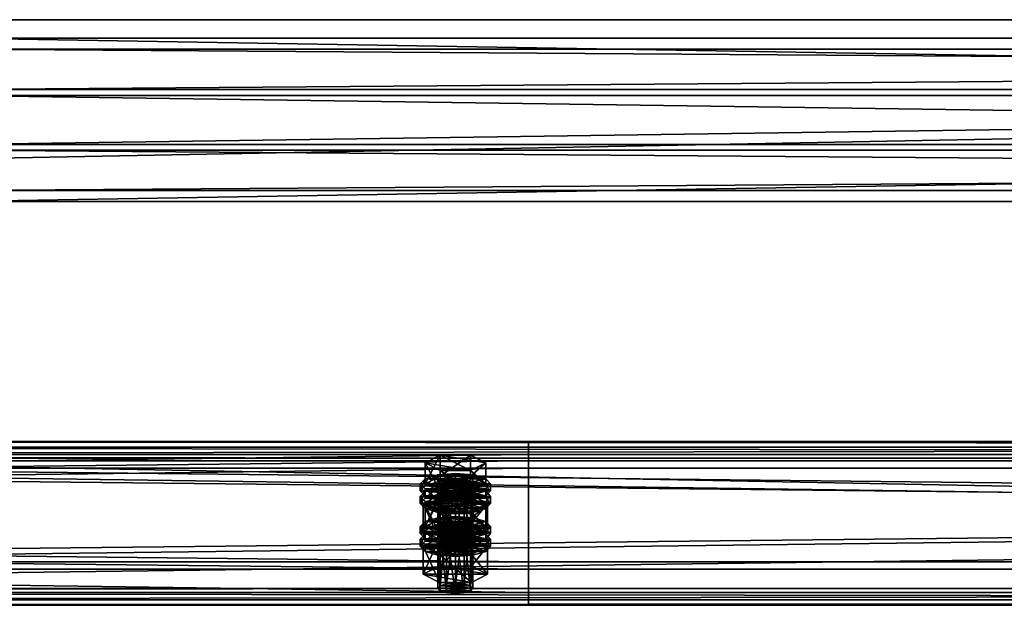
# Model space of a CAD drawing. Header units: millimetres. Extents: x 60485 to 71303, y 100 to 16900.
# Tile 299 of 656: x 68526 to 68863, y 100 to 300. Entities that reach past the tile are written whole.
import ezdxf

# ---------------------------------------------------------------- set-up
doc = ezdxf.new("R2010")
doc.units = ezdxf.units.MM
for name, color, linetype in [('1', 7, 'Continuous'), ('13', 7, 'Continuous'), ('4', 7, 'Continuous'), ('9', 7, 'Continuous')]:
    doc.layers.add(name, color=color, linetype=linetype)

msp = doc.modelspace()

# ---------------------------------------------------------------- meshes
at = {"layer": '1', "color": 7}
mesh = msp.add_polyface(dxfattribs=at)
corners = [(70999.99, 100, 2950), (70999.99, 100, 0), (60499.99, 100, 0), (60499.99, 100, 2950), (70999.99, 300, 0), (60499.99, 300, 0), (70999.99, 300, 2950), (60499.99, 300, 2950)]
mesh.append_faces([[corners[k] for k in face] for face in [(0, 2, 3, 3), (1, 5, 2, 2), (4, 7, 5, 5), (6, 3, 7, 7), (1, 6, 4, 4), (3, 5, 7, 7)]], dxfattribs={"vtx0": -1, "color": 7})
mesh.append_faces([[corners[k] for k in face] for face in [(0, 1, 2, 2), (1, 4, 5, 5), (4, 6, 7, 7), (6, 0, 3, 3), (1, 0, 6, 6), (3, 2, 5, 5)]], dxfattribs={"vtx2": -1, "vtx3": -1, "color": 7})
at = {"layer": '13', "color": 7}
mesh = msp.add_polyface(dxfattribs=at)
corners = [(68672, 121.97, 3044.26), (68675, 143.24, 3049.93), (68672, 143, 3050.7), (68669.8, 140.61, 3058.53), (68675, 139.73, 3061.4), (68672, 139.96, 3060.63), (68678, 139.96, 3060.63), (68669, 141.48, 3055.67), (68681, 141.48, 3055.67), (68669.8, 142.36, 3052.8), (68680.2, 142.36, 3052.8), (68678, 143, 3050.7), (68664.61, 141.48, 3055.67), (68669.8, 144.12, 3047.06), (68669.8, 151.29, 3049.25), (68664.61, 148.66, 3057.86), (68680.2, 151.29, 3049.25), (68680.2, 138.85, 3064.27), (68669.8, 138.85, 3064.27), (68669.8, 146.02, 3066.47), (68685.39, 141.48, 3055.67), (68680.2, 146.02, 3066.47), (68663, 139.09, 3054.93), (68664.61, 140.85, 3049.2), (68664.61, 143.24, 3049.93), (68663, 141.48, 3055.67), (68669, 142.13, 3045), (68669, 144.52, 3045.73), (68675, 142.6, 3043.46), (68675, 144.99, 3044.19), (68675, 135.58, 3066.41), (68669, 138.44, 3065.6), (68675, 137.97, 3067.14), (68669, 136.05, 3064.87), (68664.61, 137.34, 3060.67), (68664.61, 139.73, 3061.4), (68681, 142.13, 3045), (68685.39, 140.85, 3049.2), (68687, 139.09, 3054.93), (68685.39, 137.34, 3060.67), (68681, 138.44, 3065.6), (68685.39, 139.73, 3061.4), (68687, 141.48, 3055.67), (68685.39, 143.24, 3049.93), (68681, 144.52, 3045.73), (68664.61, 136.55, 3047.88), (68669, 137.83, 3043.68), (68669, 140.22, 3044.41), (68664.61, 138.94, 3048.61), (68675, 138.3, 3042.14), (68675, 140.69, 3042.87), (68687, 137.18, 3054.35), (68663, 137.18, 3054.35), (68685.39, 138.94, 3048.61)]
mesh.append_faces([[corners[k] for k in face] for face in [(0, 1, 2, 2), (3, 4, 5, 5), (11, 2, 1, 1), (12, 14, 15, 15), (13, 16, 14, 14), (18, 15, 19, 19), (17, 12, 18, 18), (15, 21, 19, 19), (22, 24, 25, 25), (23, 27, 24, 24), (26, 29, 27, 27), (30, 31, 32, 32), (33, 35, 31, 31), (34, 25, 35, 35), (26, 36, 28, 28), (31, 40, 32, 32), (44, 27, 29, 29), (45, 47, 48, 48), (46, 50, 47, 47)]], dxfattribs={"vtx0": -1, "color": 7})
mesh.append_faces([[corners[k] for k in face] for face in [(6, 3, 7, 7), (8, 7, 9, 9), (10, 9, 2, 2), (20, 13, 12, 12), (21, 15, 14, 14), (37, 26, 23, 23), (38, 23, 22, 22), (39, 22, 34, 34), (40, 31, 35, 35), (41, 35, 25, 25), (42, 25, 24, 24), (43, 24, 27, 27), (51, 52, 48, 48), (53, 48, 47, 47)]], dxfattribs={"vtx0": -1, "vtx2": -1, "vtx3": -1, "color": 7})
mesh.append_faces([[corners[k] for k in face] for face in [(12, 13, 14, 14), (17, 18, 19, 19), (18, 12, 15, 15), (22, 23, 24, 24), (23, 26, 27, 27), (26, 28, 29, 29), (33, 34, 35, 35), (34, 22, 25, 25), (45, 46, 47, 47), (46, 49, 50, 50)]], dxfattribs={"vtx2": -1, "vtx3": -1, "color": 7})
mesh = msp.add_polyface(dxfattribs=at)
corners = [(68675, 122.2, 3043.49), (68678, 143, 3050.7), (68675, 143.24, 3049.93), (68678, 121.97, 3044.26), (68680.2, 142.36, 3052.8), (68675, 139.73, 3061.4), (68669.8, 140.61, 3058.53), (68678, 139.96, 3060.63), (68669, 141.48, 3055.67), (68680.2, 140.61, 3058.53), (68681, 141.48, 3055.67), (68669.8, 142.36, 3052.8), (68672, 143, 3050.7), (68669.8, 144.12, 3047.06), (68680.2, 144.12, 3047.06), (68680.2, 151.29, 3049.25), (68685.39, 141.48, 3055.67), (68685.39, 148.66, 3057.86), (68680.2, 138.85, 3064.27), (68680.2, 146.02, 3066.47), (68669.8, 146.02, 3066.47), (68664.61, 141.48, 3055.67), (68669.8, 151.29, 3049.25), (68675, 142.6, 3043.46), (68681, 142.13, 3045), (68681, 144.52, 3045.73), (68675, 144.99, 3044.19), (68685.39, 140.85, 3049.2), (68685.39, 143.24, 3049.93), (68687, 139.09, 3054.93), (68687, 141.48, 3055.67), (68685.39, 137.34, 3060.67), (68685.39, 139.73, 3061.4), (68681, 138.44, 3065.6), (68681, 136.05, 3064.87), (68675, 137.97, 3067.14), (68669, 142.13, 3045), (68664.61, 140.85, 3049.2), (68663, 139.09, 3054.93), (68664.61, 139.73, 3061.4), (68663, 141.48, 3055.67), (68664.61, 143.24, 3049.93), (68669, 144.52, 3045.73), (68675, 138.3, 3042.14), (68681, 137.83, 3043.68), (68681, 140.22, 3044.41), (68675, 140.69, 3042.87), (68685.39, 136.55, 3047.88), (68685.39, 138.94, 3048.61), (68687, 137.18, 3054.35), (68669, 137.83, 3043.68), (68664.61, 138.94, 3048.61), (68669, 140.22, 3044.41)]
mesh.append_faces([[corners[k] for k in face] for face in [(0, 1, 2, 2), (3, 4, 1, 1), (14, 17, 15, 15), (16, 19, 17, 17), (18, 20, 19, 19), (13, 16, 14, 14), (17, 22, 15, 15), (23, 25, 26, 26), (24, 28, 25, 25), (27, 30, 28, 28), (29, 32, 30, 30), (31, 33, 32, 32), (34, 35, 33, 33), (43, 45, 46, 46), (44, 48, 45, 45), (47, 49, 48, 48), (50, 44, 43, 43), (45, 52, 46, 46)]], dxfattribs={"vtx0": -1, "color": 7})
mesh.append_faces([[corners[k] for k in face] for face in [(5, 6, 7, 7), (7, 8, 9, 9), (9, 8, 10, 10), (10, 11, 4, 4), (4, 12, 1, 1), (16, 21, 18, 18), (19, 22, 17, 17), (24, 36, 27, 27), (27, 37, 29, 29), (29, 38, 31, 31), (33, 39, 32, 32), (32, 40, 30, 30), (30, 41, 28, 28), (28, 42, 25, 25), (49, 51, 48, 48), (48, 52, 45, 45)]], dxfattribs={"vtx0": -1, "vtx1": -1, "color": 7})
mesh.append_faces([[corners[k] for k in face] for face in [(13, 14, 15, 15), (14, 16, 17, 17), (16, 18, 19, 19), (23, 24, 25, 25), (24, 27, 28, 28), (27, 29, 30, 30), (29, 31, 32, 32), (43, 44, 45, 45), (44, 47, 48, 48)]], dxfattribs={"vtx2": -1, "vtx3": -1, "color": 7})
mesh = msp.add_polyface(dxfattribs=at)
corners = [(68664.61, 126.86, 3103.48), (68669.8, 129.49, 3094.87), (68669.8, 136.66, 3097.07), (68664.61, 134.03, 3105.67), (68680.2, 136.66, 3097.07), (68669.8, 124.23, 3112.08), (68669.8, 131.4, 3114.28), (68680.2, 131.4, 3114.28), (68669, 127.51, 3092.81), (68675, 130.37, 3092), (68669, 129.9, 3093.54), (68681, 129.9, 3093.54), (68669, 120.45, 3049.23), (68669.8, 121.32, 3046.36), (68669.8, 142.36, 3052.8), (68669, 141.48, 3055.67), (68672, 121.97, 3044.26), (68672, 143, 3050.7), (68675, 122.2, 3043.49), (68675, 143.24, 3049.93), (68675, 118.69, 3054.97), (68672, 118.93, 3054.2), (68672, 139.96, 3060.63), (68675, 139.73, 3061.4), (68669.8, 119.57, 3052.1), (68669.8, 140.61, 3058.53), (68664.03, 125.23, 3050.69), (68669.52, 128.01, 3041.61), (68669.52, 137.57, 3044.53), (68664.03, 134.79, 3053.62), (68680.48, 137.57, 3044.53), (68669.52, 122.45, 3059.78), (68669.52, 132.01, 3062.7), (68680.48, 132.01, 3062.7), (68685.97, 134.79, 3053.62), (68675, 135.58, 3066.41), (68669, 136.05, 3064.87), (68669, 138.44, 3065.6), (68681, 136.05, 3064.87), (68664.61, 137.34, 3060.67), (68663, 134.79, 3053.62), (68664.61, 136.55, 3047.88), (68664.61, 138.94, 3048.61), (68663, 137.18, 3054.35), (68675, 131.28, 3065.09), (68669, 131.75, 3063.56), (68669, 134.14, 3064.29), (68675, 133.67, 3065.82), (68664.61, 133.04, 3059.36), (68664.61, 135.43, 3060.09), (68685.39, 136.55, 3047.88), (68669, 137.83, 3043.68), (68687, 134.79, 3053.62), (68685.39, 133.04, 3059.36), (68681, 131.75, 3063.56), (68681, 134.14, 3064.29), (68685.39, 135.43, 3060.09)]
mesh.append_faces([[corners[k] for k in face] for face in [(0, 2, 3, 3), (1, 4, 2, 2), (5, 3, 6, 6), (3, 7, 6, 6), (8, 9, 10, 10), (11, 10, 9, 9), (12, 14, 15, 15), (13, 17, 14, 14), (20, 22, 23, 23), (21, 25, 22, 22), (24, 15, 25, 25), (26, 28, 29, 29), (27, 30, 28, 28), (31, 29, 32, 32), (29, 33, 32, 32), (38, 36, 35, 35), (40, 42, 43, 43), (44, 46, 47, 47), (45, 49, 46, 46), (48, 43, 49, 49)]], dxfattribs={"vtx0": -1, "color": 7})
mesh.append_faces([[corners[k] for k in face] for face in [(7, 3, 2, 2), (34, 29, 28, 28), (38, 39, 36, 36), (50, 51, 41, 41), (52, 41, 40, 40), (53, 40, 48, 48), (54, 48, 45, 45), (55, 46, 49, 49), (56, 49, 43, 43)]], dxfattribs={"vtx0": -1, "vtx2": -1, "vtx3": -1, "color": 7})
mesh.append_faces([[corners[k] for k in face] for face in [(0, 1, 2, 2), (5, 0, 3, 3), (12, 13, 14, 14), (13, 16, 17, 17), (16, 18, 19, 19), (20, 21, 22, 22), (21, 24, 25, 25), (24, 12, 15, 15), (26, 27, 28, 28), (35, 36, 37, 37), (40, 41, 42, 42), (44, 45, 46, 46), (45, 48, 49, 49), (48, 40, 43, 43)]], dxfattribs={"vtx2": -1, "vtx3": -1, "color": 7})
mesh = msp.add_polyface(dxfattribs=at)
corners = [(68669.8, 129.49, 3094.87), (68680.2, 129.49, 3094.87), (68680.2, 136.66, 3097.07), (68685.39, 126.86, 3103.48), (68685.39, 134.03, 3105.67), (68680.2, 131.4, 3114.28), (68680.2, 124.23, 3112.08), (68669.8, 131.4, 3114.28), (68669.8, 136.66, 3097.07), (68675, 127.98, 3091.27), (68681, 129.9, 3093.54), (68675, 130.37, 3092), (68685.39, 128.61, 3097.74), (68669, 129.9, 3093.54), (68675, 122.2, 3043.49), (68678, 121.97, 3044.26), (68678, 143, 3050.7), (68680.2, 121.32, 3046.36), (68680.2, 142.36, 3052.8), (68681, 120.45, 3049.23), (68681, 141.48, 3055.67), (68680.2, 119.57, 3052.1), (68680.2, 140.61, 3058.53), (68678, 118.93, 3054.2), (68678, 139.96, 3060.63), (68675, 139.73, 3061.4), (68669.52, 128.01, 3041.61), (68680.48, 128.01, 3041.61), (68680.48, 137.57, 3044.53), (68685.97, 125.23, 3050.69), (68685.97, 134.79, 3053.62), (68680.48, 132.01, 3062.7), (68680.48, 122.45, 3059.78), (68669.52, 132.01, 3062.7), (68664.03, 134.79, 3053.62), (68669.52, 137.57, 3044.53), (68685.39, 137.34, 3060.67), (68681, 136.05, 3064.87), (68681, 138.44, 3065.6), (68675, 135.58, 3066.41), (68675, 137.97, 3067.14), (68664.61, 137.34, 3060.67), (68685.39, 136.55, 3047.88), (68687, 134.79, 3053.62), (68687, 137.18, 3054.35), (68685.39, 133.04, 3059.36), (68685.39, 135.43, 3060.09), (68681, 131.75, 3063.56), (68681, 134.14, 3064.29), (68675, 131.28, 3065.09), (68675, 133.67, 3065.82), (68681, 137.83, 3043.68), (68669, 137.83, 3043.68), (68664.61, 136.55, 3047.88), (68663, 134.79, 3053.62), (68664.61, 133.04, 3059.36), (68669, 131.75, 3063.56), (68669, 134.14, 3064.29), (68664.61, 135.43, 3060.09), (68663, 137.18, 3054.35)]
mesh.append_faces([[corners[k] for k in face] for face in [(1, 4, 2, 2), (3, 5, 4, 4), (6, 7, 5, 5), (4, 8, 2, 2), (9, 10, 11, 11), (17, 20, 18, 18), (19, 22, 20, 20), (21, 24, 22, 22), (23, 25, 24, 24), (27, 30, 28, 28), (29, 31, 30, 30), (32, 33, 31, 31), (30, 35, 28, 28), (43, 46, 44, 44), (45, 48, 46, 46), (47, 50, 48, 48), (47, 56, 49, 49), (57, 48, 50, 50)]], dxfattribs={"vtx0": -1, "color": 7})
mesh.append_faces([[corners[k] for k in face] for face in [(5, 8, 4, 4), (12, 13, 10, 10), (31, 34, 30, 30), (36, 41, 37, 37), (51, 52, 42, 42), (42, 53, 43, 43), (43, 54, 45, 45), (45, 55, 47, 47), (48, 58, 46, 46), (46, 59, 44, 44)]], dxfattribs={"vtx0": -1, "vtx1": -1, "color": 7})
mesh.append_faces([[corners[k] for k in face] for face in [(0, 1, 2, 2), (1, 3, 4, 4), (14, 15, 16, 16), (15, 17, 18, 18), (17, 19, 20, 20), (19, 21, 22, 22), (21, 23, 24, 24), (26, 27, 28, 28), (27, 29, 30, 30), (36, 37, 38, 38), (37, 39, 40, 40), (42, 43, 44, 44), (43, 45, 46, 46), (45, 47, 48, 48), (47, 49, 50, 50)]], dxfattribs={"vtx2": -1, "vtx3": -1, "color": 7})
mesh = msp.add_polyface(dxfattribs=at)
corners = [(68675, 107.58, 3091.31), (68678, 128.38, 3098.51), (68675, 128.61, 3097.74), (68678, 107.34, 3092.07), (68680.2, 127.74, 3100.61), (68680.2, 106.7, 3094.17), (68681, 126.86, 3103.48), (68678, 125.34, 3108.45), (68669.8, 125.98, 3106.35), (68680.2, 125.98, 3106.35), (68669, 126.86, 3103.48), (68669.8, 127.74, 3100.61), (68672, 128.38, 3098.51), (68685.39, 126.86, 3103.48), (68680.2, 124.23, 3112.08), (68680.2, 131.4, 3114.28), (68669.8, 129.49, 3094.87), (68680.2, 129.49, 3094.87), (68685.97, 120.17, 3101.43), (68669.52, 122.94, 3092.35), (68680.48, 122.94, 3092.35), (68675, 127.98, 3091.27), (68681, 127.51, 3092.81), (68681, 129.9, 3093.54), (68685.39, 126.22, 3097.01), (68685.39, 128.61, 3097.74), (68687, 124.47, 3102.75), (68687, 126.86, 3103.48), (68685.39, 122.71, 3108.48), (68685.39, 125.1, 3109.22), (68681, 121.43, 3112.69), (68681, 123.82, 3113.42), (68675, 120.96, 3114.22), (68675, 123.35, 3114.95), (68669, 127.51, 3092.81), (68664.61, 126.22, 3097.01), (68663, 124.47, 3102.75), (68669, 123.82, 3113.42), (68664.61, 125.1, 3109.22), (68663, 126.86, 3103.48), (68664.61, 128.61, 3097.74), (68675, 123.68, 3089.96), (68681, 123.2, 3091.49), (68681, 125.6, 3092.22), (68675, 126.07, 3090.69), (68685.39, 121.92, 3095.69), (68685.39, 124.31, 3096.42), (68687, 122.56, 3102.16), (68669, 123.2, 3091.49), (68664.61, 124.31, 3096.42), (68669, 125.6, 3092.22), (68678, 118.93, 3054.2), (68675, 118.69, 3054.97), (68675, 139.73, 3061.4), (68685.97, 125.23, 3050.69), (68680.48, 122.45, 3059.78), (68680.48, 132.01, 3062.7), (68669.52, 128.01, 3041.61), (68680.48, 128.01, 3041.61), (68664.03, 125.23, 3050.69)]
mesh.append_faces([[corners[k] for k in face] for face in [(0, 1, 2, 2), (3, 4, 1, 1), (5, 6, 4, 4), (16, 13, 17, 17), (18, 19, 20, 20), (22, 25, 23, 23), (24, 27, 25, 25), (26, 29, 27, 27), (28, 31, 29, 29), (30, 33, 31, 31), (37, 31, 33, 33), (41, 43, 44, 44), (42, 46, 43, 43), (45, 47, 46, 46), (48, 42, 41, 41), (43, 50, 44, 44), (57, 54, 58, 58)]], dxfattribs={"vtx0": -1, "color": 7})
mesh.append_faces([[corners[k] for k in face] for face in [(7, 8, 9, 9), (9, 10, 6, 6), (6, 11, 4, 4), (4, 12, 1, 1), (13, 16, 14, 14), (22, 34, 24, 24), (24, 35, 26, 26), (26, 36, 28, 28), (31, 38, 29, 29), (29, 39, 27, 27), (27, 40, 25, 25), (42, 48, 45, 45), (47, 49, 46, 46), (46, 50, 43, 43), (54, 59, 55, 55)]], dxfattribs={"vtx0": -1, "vtx1": -1, "color": 7})
mesh.append_faces([[corners[k] for k in face] for face in [(13, 14, 15, 15), (21, 22, 23, 23), (22, 24, 25, 25), (24, 26, 27, 27), (26, 28, 29, 29), (28, 30, 31, 31), (30, 32, 33, 33), (41, 42, 43, 43), (42, 45, 46, 46), (51, 52, 53, 53), (54, 55, 56, 56)]], dxfattribs={"vtx2": -1, "vtx3": -1, "color": 7})
mesh = msp.add_polyface(dxfattribs=at)
corners = [(68669.8, 106.7, 3094.17), (68672, 128.38, 3098.51), (68669.8, 127.74, 3100.61), (68672, 107.34, 3092.07), (68675, 128.61, 3097.74), (68672, 125.34, 3108.45), (68678, 125.34, 3108.45), (68675, 125.1, 3109.22), (68669.8, 125.98, 3106.35), (68680.2, 125.98, 3106.35), (68669, 126.86, 3103.48), (68681, 126.86, 3103.48), (68680.2, 127.74, 3100.61), (68678, 128.38, 3098.51), (68680.2, 124.23, 3112.08), (68669.8, 124.23, 3112.08), (68669.8, 131.4, 3114.28), (68669.8, 129.49, 3094.87), (68664.61, 126.86, 3103.48), (68663, 124.47, 3102.75), (68664.61, 126.22, 3097.01), (68664.61, 128.61, 3097.74), (68663, 126.86, 3103.48), (68669, 127.51, 3092.81), (68669, 129.9, 3093.54), (68675, 127.98, 3091.27), (68675, 130.37, 3092), (68675, 120.96, 3114.22), (68669, 121.43, 3112.69), (68669, 123.82, 3113.42), (68675, 123.35, 3114.95), (68664.61, 122.71, 3108.48), (68664.61, 125.1, 3109.22), (68681, 127.51, 3092.81), (68685.39, 126.22, 3097.01), (68687, 124.47, 3102.75), (68685.39, 122.71, 3108.48), (68681, 123.82, 3113.42), (68685.39, 125.1, 3109.22), (68687, 126.86, 3103.48), (68685.39, 128.61, 3097.74), (68663, 120.17, 3101.43), (68664.61, 121.92, 3095.69), (68664.61, 124.31, 3096.42), (68663, 122.56, 3102.16), (68669, 123.2, 3091.49), (68669, 125.6, 3092.22), (68675, 123.68, 3089.96), (68675, 126.07, 3090.69), (68685.39, 121.92, 3095.69), (68687, 122.56, 3102.16), (68685.39, 124.31, 3096.42), (68680.48, 122.45, 3059.78), (68669.52, 122.45, 3059.78), (68669.52, 132.01, 3062.7), (68664.03, 125.23, 3050.69), (68664.03, 134.79, 3053.62), (68685.97, 125.23, 3050.69), (68669.52, 128.01, 3041.61)]
mesh.append_faces([[corners[k] for k in face] for face in [(0, 1, 2, 2), (3, 4, 1, 1), (5, 6, 7, 7), (13, 1, 4, 4), (14, 18, 15, 15), (19, 21, 22, 22), (20, 24, 21, 21), (27, 29, 30, 30), (28, 32, 29, 29), (31, 22, 32, 32), (23, 33, 25, 25), (41, 43, 44, 44), (42, 46, 43, 43), (45, 48, 46, 46), (52, 55, 53, 53)]], dxfattribs={"vtx0": -1, "color": 7})
mesh.append_faces([[corners[k] for k in face] for face in [(6, 5, 8, 8), (9, 8, 10, 10), (11, 10, 2, 2), (12, 2, 1, 1), (14, 17, 18, 18), (34, 23, 20, 20), (35, 20, 19, 19), (36, 19, 31, 31), (37, 29, 32, 32), (38, 32, 22, 22), (39, 22, 21, 21), (40, 21, 24, 24), (49, 45, 42, 42), (50, 44, 43, 43), (51, 43, 46, 46), (57, 58, 55, 55)]], dxfattribs={"vtx0": -1, "vtx2": -1, "vtx3": -1, "color": 7})
mesh.append_faces([[corners[k] for k in face] for face in [(14, 15, 16, 16), (19, 20, 21, 21), (20, 23, 24, 24), (23, 25, 26, 26), (27, 28, 29, 29), (28, 31, 32, 32), (31, 19, 22, 22), (41, 42, 43, 43), (42, 45, 46, 46), (45, 47, 48, 48), (52, 53, 54, 54), (53, 55, 56, 56)]], dxfattribs={"vtx2": -1, "vtx3": -1, "color": 7})
mesh = msp.add_polyface(dxfattribs=at)
corners = [(68669, 105.82, 3097.04), (68669.8, 106.7, 3094.17), (68669.8, 127.74, 3100.61), (68669, 126.86, 3103.48), (68672, 107.34, 3092.07), (68672, 128.38, 3098.51), (68675, 107.58, 3091.31), (68675, 128.61, 3097.74), (68675, 104.07, 3102.78), (68672, 104.3, 3102.01), (68672, 125.34, 3108.45), (68675, 125.1, 3109.22), (68669.8, 104.94, 3099.91), (68669.8, 125.98, 3106.35), (68678, 107.34, 3092.07), (68680.2, 106.7, 3094.17), (68681, 105.82, 3097.04), (68680.2, 104.94, 3099.91), (68678, 104.3, 3102.01), (68664.03, 110.6, 3098.51), (68669.52, 113.38, 3089.42), (68669.52, 122.94, 3092.35), (68664.03, 120.17, 3101.43), (68680.48, 122.94, 3092.35), (68680.48, 107.82, 3107.59), (68669.52, 107.82, 3107.59), (68669.52, 117.39, 3110.52), (68685.97, 110.6, 3098.51), (68680.48, 117.39, 3110.52), (68681, 121.43, 3112.69), (68664.61, 122.71, 3108.48), (68669, 121.43, 3112.69), (68675, 120.96, 3114.22), (68675, 116.66, 3112.91), (68669, 117.13, 3111.37), (68669, 119.52, 3112.1), (68675, 119.05, 3113.64), (68664.61, 118.41, 3107.17), (68664.61, 120.8, 3107.9), (68663, 120.17, 3101.43), (68663, 122.56, 3102.16), (68687, 120.17, 3101.43), (68664.61, 121.92, 3095.69), (68685.39, 118.41, 3107.17), (68681, 117.13, 3111.37), (68681, 119.52, 3112.1), (68685.39, 120.8, 3107.9), (68680.2, 121.32, 3046.36), (68672, 121.97, 3044.26), (68669.8, 121.32, 3046.36), (68681, 120.45, 3049.23), (68669, 120.45, 3049.23), (68680.2, 119.57, 3052.1), (68669.8, 119.57, 3052.1), (68678, 118.93, 3054.2), (68672, 118.93, 3054.2)]
mesh.append_faces([[corners[k] for k in face] for face in [(0, 2, 3, 3), (8, 10, 11, 11), (9, 13, 10, 10), (12, 3, 13, 13), (4, 14, 6, 6), (18, 9, 8, 8), (19, 21, 22, 22), (20, 23, 21, 21), (25, 22, 26, 26), (24, 19, 25, 25), (22, 28, 26, 26), (29, 31, 32, 32), (33, 35, 36, 36), (34, 38, 35, 35), (37, 40, 38, 38)]], dxfattribs={"vtx0": -1, "color": 7})
mesh.append_faces([[corners[k] for k in face] for face in [(15, 4, 1, 1), (16, 1, 0, 0), (17, 0, 12, 12), (18, 12, 9, 9), (27, 20, 19, 19), (28, 22, 21, 21), (29, 30, 31, 31), (41, 42, 39, 39), (43, 39, 37, 37), (44, 37, 34, 34), (45, 35, 38, 38), (46, 38, 40, 40), (47, 48, 49, 49), (50, 49, 51, 51), (52, 51, 53, 53), (54, 53, 55, 55)]], dxfattribs={"vtx0": -1, "vtx2": -1, "vtx3": -1, "color": 7})
mesh.append_faces([[corners[k] for k in face] for face in [(0, 1, 2, 2), (1, 4, 5, 5), (4, 6, 7, 7), (8, 9, 10, 10), (9, 12, 13, 13), (12, 0, 3, 3), (19, 20, 21, 21), (24, 25, 26, 26), (25, 19, 22, 22), (33, 34, 35, 35), (34, 37, 38, 38), (37, 39, 40, 40)]], dxfattribs={"vtx2": -1, "vtx3": -1, "color": 7})
mesh = msp.add_polyface(dxfattribs=at)
corners = [(68675, 107.58, 3091.31), (68678, 107.34, 3092.07), (68678, 128.38, 3098.51), (68680.2, 106.7, 3094.17), (68680.2, 127.74, 3100.61), (68681, 105.82, 3097.04), (68681, 126.86, 3103.48), (68680.2, 104.94, 3099.91), (68680.2, 125.98, 3106.35), (68678, 104.3, 3102.01), (68678, 125.34, 3108.45), (68675, 104.07, 3102.78), (68675, 125.1, 3109.22), (68672, 107.34, 3092.07), (68669.8, 106.7, 3094.17), (68669, 105.82, 3097.04), (68669.8, 104.94, 3099.91), (68669.52, 113.38, 3089.42), (68680.48, 113.38, 3089.42), (68680.48, 122.94, 3092.35), (68685.97, 110.6, 3098.51), (68685.97, 120.17, 3101.43), (68680.48, 107.82, 3107.59), (68680.48, 117.39, 3110.52), (68669.52, 117.39, 3110.52), (68664.03, 110.6, 3098.51), (68669.52, 122.94, 3092.35), (68685.39, 122.71, 3108.48), (68664.61, 122.71, 3108.48), (68681, 121.43, 3112.69), (68685.39, 121.92, 3095.69), (68687, 120.17, 3101.43), (68687, 122.56, 3102.16), (68685.39, 118.41, 3107.17), (68685.39, 120.8, 3107.9), (68681, 117.13, 3111.37), (68681, 119.52, 3112.1), (68675, 116.66, 3112.91), (68675, 119.05, 3113.64), (68664.61, 121.92, 3095.69), (68663, 120.17, 3101.43), (68664.61, 118.41, 3107.17), (68669, 117.13, 3111.37), (68669, 119.52, 3112.1), (68664.61, 120.8, 3107.9), (68663, 122.56, 3102.16), (68672, 121.97, 3044.26), (68678, 121.97, 3044.26), (68675, 122.2, 3043.49), (68680.2, 121.32, 3046.36), (68669.8, 121.32, 3046.36), (68681, 120.45, 3049.23), (68669, 120.45, 3049.23), (68680.2, 119.57, 3052.1), (68669.8, 119.57, 3052.1), (68678, 118.93, 3054.2), (68672, 118.93, 3054.2), (68675, 118.69, 3054.97)]
mesh.append_faces([[corners[k] for k in face] for face in [(5, 8, 6, 6), (7, 10, 8, 8), (9, 12, 10, 10), (18, 21, 19, 19), (20, 23, 21, 21), (22, 24, 23, 23), (17, 20, 18, 18), (31, 34, 32, 32), (33, 36, 34, 34), (35, 38, 36, 36), (35, 42, 37, 37), (43, 36, 38, 38), (46, 47, 48, 48), (55, 56, 57, 57)]], dxfattribs={"vtx0": -1, "color": 7})
mesh.append_faces([[corners[k] for k in face] for face in [(1, 13, 3, 3), (3, 14, 5, 5), (5, 15, 7, 7), (7, 16, 9, 9), (20, 25, 22, 22), (23, 26, 21, 21), (27, 28, 29, 29), (30, 39, 31, 31), (31, 40, 33, 33), (33, 41, 35, 35), (36, 44, 34, 34), (34, 45, 32, 32), (47, 46, 49, 49), (49, 50, 51, 51), (51, 52, 53, 53), (53, 54, 55, 55)]], dxfattribs={"vtx0": -1, "vtx1": -1, "color": 7})
mesh.append_faces([[corners[k] for k in face] for face in [(0, 1, 2, 2), (1, 3, 4, 4), (3, 5, 6, 6), (5, 7, 8, 8), (7, 9, 10, 10), (9, 11, 12, 12), (17, 18, 19, 19), (18, 20, 21, 21), (20, 22, 23, 23), (30, 31, 32, 32), (31, 33, 34, 34), (33, 35, 36, 36), (35, 37, 38, 38)]], dxfattribs={"vtx2": -1, "vtx3": -1, "color": 7})
at = {"layer": '4', "color": 171}
mesh = msp.add_polyface(dxfattribs=at)
corners = [(70795, 289.91, 2989.15), (70795, 257.4, 2979.21), (68505, 257.4, 2979.21), (68505, 289.91, 2989.15), (70795, 241.61, 3030.85), (68505, 241.61, 3030.85), (70795, 274.13, 3040.79), (68505, 274.13, 3040.79), (70795, 293.66, 2987.16), (70795, 276.12, 3044.54), (68505, 276.12, 3044.54), (68505, 293.66, 2987.16), (70795, 237.87, 3032.84), (68505, 237.87, 3032.84), (70795, 255.41, 2975.46), (68505, 255.41, 2975.46)]
mesh.append_faces([[corners[k] for k in face] for face in [(0, 2, 3, 3), (1, 5, 2, 2), (4, 7, 5, 5), (6, 3, 7, 7), (8, 10, 11, 11), (9, 13, 10, 10), (12, 15, 13, 13), (14, 11, 15, 15)]], dxfattribs={"vtx0": -1, "color": 171})
mesh.append_faces([[corners[k] for k in face] for face in [(9, 6, 12, 12), (6, 8, 0, 0), (0, 8, 1, 1), (12, 4, 14, 14), (4, 12, 6, 6), (14, 1, 8, 8), (11, 3, 15, 15), (3, 10, 7, 7), (7, 10, 5, 5), (13, 5, 10, 10)]], dxfattribs={"vtx0": -1, "vtx1": -1, "color": 171})
mesh.append_faces([[corners[k] for k in face] for face in [(6, 9, 8, 8), (14, 4, 1, 1), (3, 11, 10, 10), (15, 3, 2, 2), (2, 13, 15, 15), (13, 2, 5, 5)]], dxfattribs={"vtx0": -1, "vtx2": -1, "vtx3": -1, "color": 171})
mesh.append_faces([[corners[k] for k in face] for face in [(0, 1, 2, 2), (1, 4, 5, 5), (4, 6, 7, 7), (6, 0, 3, 3), (8, 9, 10, 10), (9, 12, 13, 13), (12, 14, 15, 15), (14, 8, 11, 11)]], dxfattribs={"vtx2": -1, "vtx3": -1, "color": 171})
at = {"layer": '9', "color": 243}
mesh = msp.add_polyface(dxfattribs=at)
corners = [(68700, 104.39, 3007.72), (68700, 149.33, 3021.46), (65500, 149.33, 3021.46), (65500, 104.39, 3007.72), (68700, 114.82, 3134.3), (65500, 114.82, 3134.3), (68700, 150.2, 3145.13), (65500, 150.2, 3145.13), (68700, 154, 3132.7), (65500, 154, 3132.7), (68700, 155.91, 3133.28), (65500, 155.91, 3133.28), (68700, 151.52, 3147.62), (65500, 151.52, 3147.62), (68700, 112.32, 3135.63), (65500, 112.32, 3135.63), (68700, 146.83, 3022.79), (65500, 146.83, 3022.79), (68700, 105.71, 3010.21), (65500, 105.71, 3010.21), (68700, 101.91, 3022.65), (65500, 101.91, 3022.65), (68700, 100, 3022.06), (65500, 100, 3022.06)]
mesh.append_faces([[corners[k] for k in face] for face in [(0, 2, 3, 3), (1, 5, 2, 2), (4, 7, 5, 5), (6, 9, 7, 7), (8, 11, 9, 9), (10, 13, 11, 11), (12, 15, 13, 13), (14, 17, 15, 15), (16, 19, 17, 17), (18, 21, 19, 19), (20, 23, 21, 21), (22, 3, 23, 23), (8, 12, 10, 10), (20, 0, 22, 22), (11, 7, 9, 9)]], dxfattribs={"vtx0": -1, "color": 243})
mesh.append_faces([[corners[k] for k in face] for face in [(12, 6, 14, 14), (14, 1, 16, 16), (16, 0, 18, 18), (18, 0, 20, 20), (3, 19, 23, 23), (19, 2, 17, 17), (17, 2, 15, 15), (15, 5, 13, 13), (13, 7, 11, 11)]], dxfattribs={"vtx0": -1, "vtx1": -1, "color": 243})
mesh.append_faces([[corners[k] for k in face] for face in [(12, 8, 6, 6), (14, 6, 4, 4), (14, 4, 1, 1), (16, 1, 0, 0), (19, 3, 2, 2), (15, 2, 5, 5), (13, 5, 7, 7)]], dxfattribs={"vtx0": -1, "vtx2": -1, "vtx3": -1, "color": 243})
mesh.append_faces([[corners[k] for k in face] for face in [(21, 23, 19, 19)]], dxfattribs={"vtx1": -1, "color": 243})
mesh.append_faces([[corners[k] for k in face] for face in [(0, 1, 2, 2), (1, 4, 5, 5), (4, 6, 7, 7), (6, 8, 9, 9), (8, 10, 11, 11), (10, 12, 13, 13), (12, 14, 15, 15), (14, 16, 17, 17), (16, 18, 19, 19), (18, 20, 21, 21), (20, 22, 23, 23), (22, 0, 3, 3)]], dxfattribs={"vtx2": -1, "vtx3": -1, "color": 243})
mesh = msp.add_polyface(dxfattribs=at)
corners = [(71300, 104.39, 3007.72), (71300, 149.33, 3021.46), (68100, 149.33, 3021.46), (68100, 104.39, 3007.72), (71300, 114.82, 3134.3), (68100, 114.82, 3134.3), (71300, 150.2, 3145.13), (68100, 150.2, 3145.13), (71300, 154, 3132.7), (68100, 154, 3132.7), (71300, 155.91, 3133.28), (68100, 155.91, 3133.28), (71300, 151.52, 3147.62), (68100, 151.52, 3147.62), (71300, 112.32, 3135.63), (68100, 112.32, 3135.63), (71300, 146.83, 3022.79), (68100, 146.83, 3022.79), (71300, 105.71, 3010.21), (68100, 105.71, 3010.21), (71300, 101.91, 3022.65), (68100, 101.91, 3022.65), (71300, 100, 3022.06), (68100, 100, 3022.06)]
mesh.append_faces([[corners[k] for k in face] for face in [(0, 2, 3, 3), (1, 5, 2, 2), (4, 7, 5, 5), (6, 9, 7, 7), (8, 11, 9, 9), (10, 13, 11, 11), (12, 15, 13, 13), (14, 17, 15, 15), (16, 19, 17, 17), (18, 21, 19, 19), (20, 23, 21, 21), (22, 3, 23, 23), (18, 22, 20, 20), (6, 10, 8, 8), (11, 7, 9, 9)]], dxfattribs={"vtx0": -1, "color": 243})
mesh.append_faces([[corners[k] for k in face] for face in [(1, 16, 4, 4), (16, 0, 18, 18), (22, 18, 0, 0), (12, 6, 14, 14), (14, 4, 16, 16), (3, 19, 23, 23), (19, 2, 17, 17), (17, 2, 15, 15), (13, 7, 11, 11)]], dxfattribs={"vtx0": -1, "vtx1": -1, "color": 243})
mesh.append_faces([[corners[k] for k in face] for face in [(16, 1, 0, 0), (6, 12, 10, 10), (14, 6, 4, 4), (19, 3, 2, 2), (15, 2, 5, 5), (5, 13, 15, 15), (13, 5, 7, 7)]], dxfattribs={"vtx0": -1, "vtx2": -1, "vtx3": -1, "color": 243})
mesh.append_faces([[corners[k] for k in face] for face in [(21, 23, 19, 19)]], dxfattribs={"vtx1": -1, "color": 243})
mesh.append_faces([[corners[k] for k in face] for face in [(0, 1, 2, 2), (1, 4, 5, 5), (4, 6, 7, 7), (6, 8, 9, 9), (8, 10, 11, 11), (10, 12, 13, 13), (12, 14, 15, 15), (14, 16, 17, 17), (16, 18, 19, 19), (18, 20, 21, 21), (20, 22, 23, 23), (22, 0, 3, 3)]], dxfattribs={"vtx2": -1, "vtx3": -1, "color": 243})

doc.saveas('drawing.dxf')
